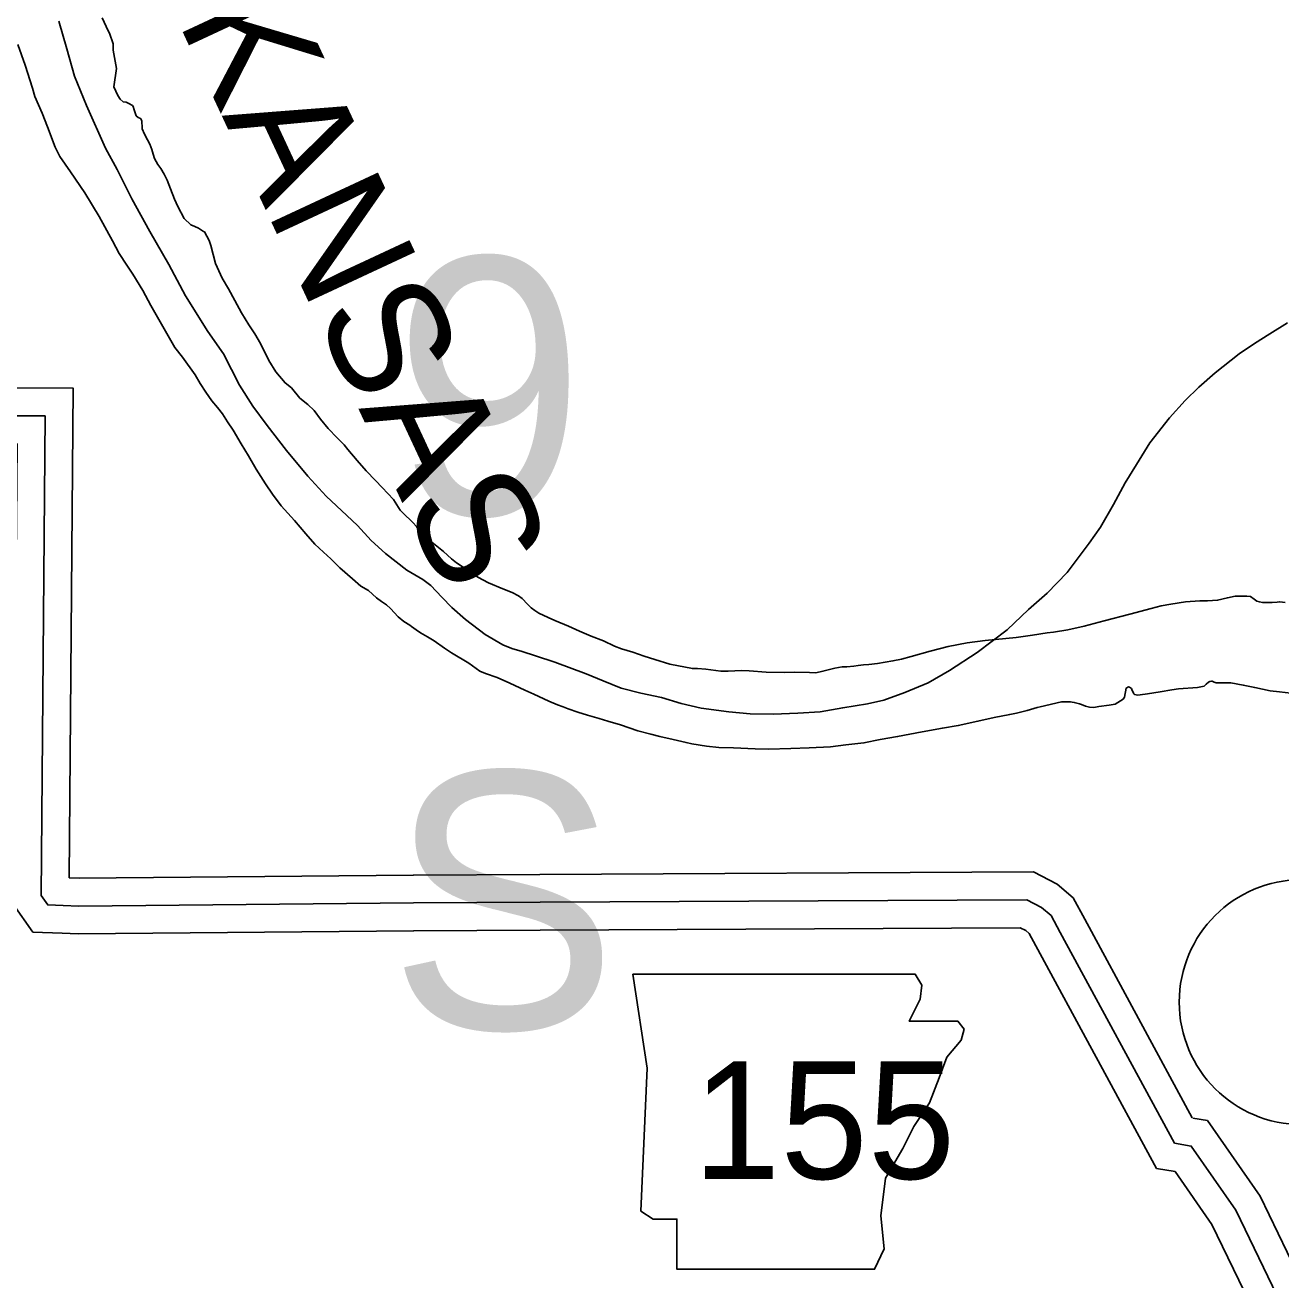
# Model space of a CAD drawing. Extents: x 31699 to 244310, y -8841 to 11474.
# Drawn here: x 96571.7 to 97022.9, y 2596 to 3046.8 of the extents above; entities that cross this region are included whole.
import ezdxf

# ---------------------------------------------------------------- set-up
doc = ezdxf.new("R2010")
doc.units = 0
for name, color, linetype in [('B_Logo', 7, 'Continuous'), ('G-ANNO-TEXT', 7, 'Continuous'), ('Level 55', 7, 'Continuous'), ('R_Border', 7, 'Continuous'), ('R_Border Notes', 7, 'Continuous'), ('R_Draft', 7, 'Continuous'), ('R_Logo', 7, 'Continuous')]:
    doc.layers.add(name, color=color, linetype=linetype)

msp = doc.modelspace()

# ---------------------------------------------------------------- linework, layer by layer
at = {"layer": 'B_Logo'}
for points in [[(96711.26, 2731.42), (96591.03, 2730.31), (96585.42, 2730.54), (96579.89, 2730.71), (96577.52, 2734.12), (96578.94, 2906.37), (96457.21, 2906.43)], [(96984.62, 2645.07), (96943.63, 2720.81), (96940.32, 2726.86), (96936.83, 2729.83), (96931.56, 2732.54), (96756.74, 2731.65), (96711.26, 2731.42)], [(97020.93, 2242.27), (97021.84, 2341.64), (97021.99, 2361.02), (97020.68, 2379.82), (97019.01, 2391), (97011.75, 2417.51), (97011.02, 2432.99), (97011.19, 2442.61), (97020.47, 2459.59), (97021.28, 2468.04), (97021.65, 2552.84), (97021.58, 2590.25), (97006.73, 2621.01), (96990.65, 2644.04), (96984.62, 2645.07)]]:
    msp.add_lwpolyline(points, dxfattribs=at)
at = {"layer": 'G-ANNO-TEXT'}
msp.add_lwpolyline([(96790.08, 2705.84), (96795.16, 2672), (96792.9, 2620.68), (96797.42, 2617.86), (96805.87, 2617.86), (96805.87, 2599.82), (96876.93, 2599.82), (96880.31, 2607.15), (96879.19, 2618.99), (96880.88, 2632.52), (96887.08, 2643.24), (96891.03, 2651.13), (96896.67, 2659.59), (96900.05, 2668.62), (96902.87, 2675.95), (96907.95, 2682.15), (96909.07, 2686.1), (96906.82, 2688.92), (96889.34, 2688.92), (96893.28, 2696.81), (96893.85, 2701.89), (96891.51, 2705.79)], close=True, dxfattribs=at)
at = {"layer": 'Level 55'}
msp.add_line((96711.17, 2741.42), (96711.21, 2741.42), dxfattribs=at)
for points in [[(96457.16, 2916.43), (96589.02, 2916.34), (96587.57, 2740.46), (96591.19, 2740.31), (96711.17, 2741.42)], [(96457.25, 2896.43), (96568.86, 2896.41), (96567.5, 2731.02), (96574.55, 2720.87), (96585.06, 2720.55), (96590.86, 2720.31), (96711.35, 2721.42)], [(96711.21, 2741.42), (96756.69, 2741.65), (96933.95, 2742.55), (96942.44, 2738.19), (96948.2, 2733.28), (96952.42, 2725.59), (96991.04, 2654.23)], [(96711.31, 2721.42), (96756.79, 2721.65), (96929.16, 2722.53), (96931.23, 2721.46), (96932.43, 2720.44), (96934.85, 2716.03), (96978.15, 2636.02)], [(96991.18, 2654.1), (96996.45, 2653.2), (97015.39, 2626.08), (97031.58, 2592.55), (97031.65, 2552.82), (97031.28, 2467.54), (97030.23, 2456.6), (97021.15, 2439.97), (97021.02, 2433.13), (97021.69, 2419.08), (97028.82, 2393.07), (97030.63, 2380.91), (97031.99, 2361.33), (97031.84, 2341.56), (97030.93, 2242.18)], [(96978.15, 2636.02), (96984.84, 2634.89), (96998.07, 2615.94), (97011.58, 2587.95), (97011.65, 2552.85), (97011.28, 2468.54), (97010.71, 2462.59), (97001.24, 2445.25), (97001.01, 2432.84), (97001.82, 2415.93), (97009.21, 2388.93), (97010.74, 2378.74), (97011.98, 2360.71), (97011.84, 2341.72), (97010.93, 2242.36)]]:
    msp.add_lwpolyline(points, dxfattribs=at)
at = {"layer": 'R_Border Notes'}
msp.add_circle((97030.35, 2695.79), 44, dxfattribs=at)
at = {"layer": 'R_Draft'}
for points in [[(96706.47, 2872.57), (96704.12, 2876.42), (96700.03, 2880.66), (96697.59, 2883.22), (96694.29, 2886.72), (96690.99, 2890.42), (96687.7, 2894.32), (96686.31, 2896), (96683.8, 2898.49), (96680.57, 2901.86), (96677.8, 2905.28), (96675.57, 2908.31), (96673.25, 2910.46), (96670.48, 2912.76), (96667.38, 2916.52), (96665.13, 2918.28), (96661.84, 2922.25), (96659.27, 2926.34), (96656.33, 2932.38), (96654.23, 2935.87), (96652.06, 2939.16), (96649.5, 2943.39), (96647.07, 2947.81), (96644.78, 2952.11), (96642.54, 2955.93), (96641.37, 2958.48), (96640.19, 2961.1), (96639.28, 2964.38), (96638.45, 2967.59), (96637.86, 2969.4), (96637.08, 2971.01), (96636.22, 2972.48), (96635.82, 2972.69), (96633.97, 2973.84), (96632.71, 2974.45), (96631.25, 2975.06), (96628.94, 2977.28), (96626.65, 2981.64), (96625.4, 2984.33), (96623.97, 2988.01), (96622.73, 2991.09), (96621.68, 2993.31), (96620.5, 2995.25), (96619.45, 2996.67), (96618.27, 2998.88), (96617.75, 3000.42), (96617.23, 3002.16), (96616.51, 3004.04), (96615.73, 3005.58), (96614.61, 3007.59), (96613.83, 3009.6), (96613.77, 3010.4), (96613.77, 3010.74), (96613.71, 3011.47), (96613.65, 3012.28), (96613.59, 3012.61), (96613.33, 3013.15), (96612.93, 3013.42), (96612.4, 3013.62), (96611.6, 3014.23), (96610.89, 3016.37), (96610.57, 3017.58), (96610.37, 3017.91), (96608.98, 3018.66), (96608.05, 3019.13), (96606.99, 3019.21), (96605.93, 3020.15), (96605.08, 3021.56), (96603.57, 3024.58), (96604.55, 3031.25), (96603.41, 3037.81), (96603.36, 3040.08), (96602.06, 3043.96), (96601.54, 3044.77), (96599.44, 3049.4)], [(96706.47, 2872.57), (96704.12, 2876.42), (96700.03, 2880.66), (96697.59, 2883.22), (96694.29, 2886.72), (96690.99, 2890.42), (96687.7, 2894.32), (96686.31, 2896), (96683.8, 2898.49), (96680.57, 2901.86), (96677.8, 2905.28), (96675.57, 2908.31), (96673.25, 2910.46), (96670.48, 2912.76), (96667.38, 2916.52), (96665.13, 2918.28), (96661.84, 2922.25), (96659.27, 2926.34), (96656.33, 2932.38), (96654.23, 2935.87), (96652.06, 2939.16), (96649.5, 2943.39), (96647.07, 2947.81), (96644.78, 2952.11), (96642.54, 2955.93), (96641.37, 2958.48), (96640.19, 2961.1), (96639.28, 2964.38), (96638.45, 2967.59), (96637.86, 2969.4), (96637.08, 2971.01), (96636.22, 2972.48), (96635.82, 2972.69), (96633.97, 2973.84), (96632.71, 2974.45), (96631.25, 2975.06), (96628.94, 2977.28), (96626.65, 2981.64), (96625.4, 2984.33), (96623.97, 2988.01), (96622.73, 2991.09), (96621.68, 2993.31), (96620.5, 2995.25), (96619.45, 2996.67), (96618.27, 2998.88), (96617.75, 3000.42), (96617.23, 3002.16), (96616.51, 3004.04), (96615.73, 3005.58), (96614.61, 3007.59), (96613.83, 3009.6), (96613.77, 3010.4), (96613.77, 3010.74), (96613.71, 3011.47), (96613.65, 3012.28), (96613.59, 3012.61), (96613.33, 3013.15), (96612.93, 3013.42), (96612.4, 3013.62), (96611.6, 3014.23), (96610.89, 3016.37), (96610.57, 3017.58), (96610.37, 3017.91), (96608.98, 3018.66), (96608.05, 3019.13), (96606.99, 3019.21), (96605.93, 3020.15), (96605.08, 3021.56), (96603.57, 3024.58), (96604.55, 3031.25), (96603.41, 3037.81), (96603.36, 3040.08), (96602.06, 3043.96), (96601.54, 3044.77), (96599.44, 3049.4)], [(96569.16, 3039.82), (96571.76, 3032.38), (96574.35, 3024.21), (96575.26, 3021.13), (96577.81, 3015.17), (96579.76, 3010.28), (96582.5, 3002.91), (96584.2, 2999.55), (96588.02, 2994.05), (96593.15, 2986.52), (96598.34, 2978), (96603.12, 2969.28), (96605.55, 2964.71), (96608.24, 2960.62), (96610.41, 2957.33), (96614.03, 2951.42), (96616.91, 2946.12), (96619.73, 2941.09), (96625.57, 2931.02), (96628.27, 2927.53), (96632.81, 2921.21), (96634.65, 2917.99), (96636.62, 2914.9), (96638.79, 2911.81), (96640.84, 2909.39), (96642.68, 2907.1), (96644.46, 2904.22), (96646.5, 2901.33), (96649.32, 2896.36), (96651.94, 2892), (96654.77, 2887.23), (96658.05, 2882), (96660.62, 2878.24), (96663.78, 2874.14), (96668.53, 2868.82), (96672.55, 2863.98), (96675.84, 2860.34), (96678.88, 2857.45), (96681.53, 2855.09), (96684.76, 2851.86), (96689.39, 2847.81), (96692.36, 2845.25), (96695.07, 2843.62), (96697.98, 2841.06), (96699.83, 2839.71), (96701.62, 2838.5), (96703.01, 2837.21), (96705.71, 2834.25), (96707.76, 2832.52)], [(96569.16, 3039.82), (96571.76, 3032.38), (96574.35, 3024.21), (96575.26, 3021.13), (96577.81, 3015.17), (96579.76, 3010.28), (96582.5, 3002.91), (96584.2, 2999.55), (96588.02, 2994.05), (96593.15, 2986.52), (96598.34, 2978), (96603.12, 2969.28), (96605.55, 2964.71), (96608.24, 2960.62), (96610.41, 2957.33), (96614.03, 2951.42), (96616.91, 2946.12), (96619.73, 2941.09), (96625.57, 2931.02), (96628.27, 2927.53), (96632.81, 2921.21), (96634.65, 2917.99), (96636.62, 2914.9), (96638.79, 2911.81), (96640.84, 2909.39), (96642.68, 2907.1), (96644.46, 2904.22), (96646.5, 2901.33), (96649.32, 2896.36), (96651.94, 2892), (96654.77, 2887.23), (96658.05, 2882), (96660.62, 2878.24), (96663.78, 2874.14), (96668.53, 2868.82), (96672.55, 2863.98), (96675.84, 2860.34), (96678.88, 2857.45), (96681.53, 2855.09), (96684.76, 2851.86), (96689.39, 2847.81), (96692.36, 2845.25), (96695.07, 2843.62), (96697.98, 2841.06), (96699.83, 2839.71), (96701.62, 2838.5), (96703.01, 2837.21), (96705.71, 2834.25), (96707.76, 2832.52)], [(96855.83, 2814.13), (96853.57, 2814.17), (96848.04, 2814.37), (96844.64, 2814.2), (96837.98, 2814.39), (96831.91, 2814.79), (96829.12, 2814.89), (96824.26, 2814.7), (96821.73, 2814.67), (96816.32, 2815.41), (96813.26, 2815.64), (96813.19, 2815.64), (96811.46, 2815.62), (96803.38, 2817.26), (96797.97, 2818.87), (96794.16, 2820.09), (96790.01, 2821.52), (96785.93, 2822.67), (96783.46, 2823.71), (96779.5, 2825.53), (96775.09, 2827.22), (96770.94, 2829.04), (96766.92, 2830.86), (96762.03, 2832.88), (96759.62, 2833.92), (96756.27, 2835.48), (96754.86, 2836.47), (96753.52, 2837.39), (96752.17, 2838.71), (96750.35, 2840.76), (96749, 2841.81), (96746.73, 2842.98), (96743.38, 2844.28), (96738.23, 2846.43), (96734.34, 2848.45), (96729.44, 2851.8), (96726.75, 2853.57), (96724.87, 2855.02), (96722.04, 2857.66), (96717.87, 2861.08), (96716.52, 2862.27), (96714.84, 2863.65), (96713.22, 2865.3), (96712.4, 2866.63), (96711.05, 2868.08), (96709.98, 2869.14), (96708.56, 2870.52), (96706.47, 2872.57)], [(96855.83, 2814.13), (96853.57, 2814.17), (96848.04, 2814.37), (96844.64, 2814.2), (96837.98, 2814.39), (96831.91, 2814.79), (96829.12, 2814.89), (96824.26, 2814.7), (96821.73, 2814.67), (96816.32, 2815.41), (96813.26, 2815.64), (96813.19, 2815.64), (96811.46, 2815.62), (96803.38, 2817.26), (96797.97, 2818.87), (96794.16, 2820.09), (96790.01, 2821.52), (96785.93, 2822.67), (96783.46, 2823.71), (96779.5, 2825.53), (96775.09, 2827.22), (96770.94, 2829.04), (96766.92, 2830.86), (96762.03, 2832.88), (96759.62, 2833.92), (96756.27, 2835.48), (96754.86, 2836.47), (96753.52, 2837.39), (96752.17, 2838.71), (96750.35, 2840.76), (96749, 2841.81), (96746.73, 2842.98), (96743.38, 2844.28), (96738.23, 2846.43), (96734.34, 2848.45), (96729.44, 2851.8), (96726.75, 2853.57), (96724.87, 2855.02), (96722.04, 2857.66), (96717.87, 2861.08), (96716.52, 2862.27), (96714.84, 2863.65), (96713.22, 2865.3), (96712.4, 2866.63), (96711.05, 2868.08), (96709.98, 2869.14), (96708.56, 2870.52), (96706.47, 2872.57)], [(97024.4, 2839.33), (97022.47, 2839.64), (97021.47, 2839.43), (97019.74, 2839.34), (97017.94, 2839.39), (97016.88, 2839.37), (97016.28, 2839.37), (97015.14, 2839.55), (97014.21, 2839.88), (97013.27, 2840.6), (97011.92, 2841.52), (97010.66, 2841.64), (97006.46, 2841.66), (97003.67, 2841.09), (97000.15, 2840.18), (96996.56, 2839.94), (96993.7, 2839.97), (96988.64, 2839.58), (96983.39, 2838.72), (96979.87, 2838.21), (96976.22, 2837.17), (96968.58, 2835.14), (96959.42, 2832.83), (96952.19, 2830.81), (96946.28, 2829.54), (96941.16, 2828.68), (96938.9, 2828.45), (96933.58, 2827.59), (96927.73, 2826.79), (96924.07, 2826.41), (96916.69, 2825.72), (96910.17, 2824.85), (96903.33, 2823.5), (96896.82, 2821.89), (96890.05, 2820), (96886.6, 2819.03), (96883.48, 2818.39), (96877.96, 2817.46), (96874.84, 2817.09), (96872.91, 2816.93), (96871.05, 2816.71), (96869.45, 2816.43), (96866.92, 2816.26), (96865.26, 2816.24), (96862.67, 2815.75), (96858.35, 2814.69), (96855.83, 2814.13)], [(97024.4, 2839.33), (97022.47, 2839.64), (97021.47, 2839.43), (97019.74, 2839.34), (97017.94, 2839.39), (97016.88, 2839.37), (97016.28, 2839.37), (97015.14, 2839.55), (97014.21, 2839.88), (97013.27, 2840.6), (97011.92, 2841.52), (97010.66, 2841.64), (97006.46, 2841.66), (97003.67, 2841.09), (97000.15, 2840.18), (96996.56, 2839.94), (96993.7, 2839.97), (96988.64, 2839.58), (96983.39, 2838.72), (96979.87, 2838.21), (96976.22, 2837.17), (96968.58, 2835.14), (96959.42, 2832.83), (96952.19, 2830.81), (96946.28, 2829.54), (96941.16, 2828.68), (96938.9, 2828.45), (96933.58, 2827.59), (96927.73, 2826.79), (96924.07, 2826.41), (96916.69, 2825.72), (96910.17, 2824.85), (96903.33, 2823.5), (96896.82, 2821.89), (96890.05, 2820), (96886.6, 2819.03), (96883.48, 2818.39), (96877.96, 2817.46), (96874.84, 2817.09), (96872.91, 2816.93), (96871.05, 2816.71), (96869.45, 2816.43), (96866.92, 2816.26), (96865.26, 2816.24), (96862.67, 2815.75), (96858.35, 2814.69), (96855.83, 2814.13)], [(96718.7, 2825.63), (96716.29, 2827.07), (96713.81, 2828.51), (96712.19, 2829.56), (96710.58, 2830.74), (96709.98, 2831.21), (96707.76, 2832.52)], [(96718.7, 2825.63), (96716.29, 2827.07), (96713.81, 2828.51), (96712.19, 2829.56), (96710.58, 2830.74), (96709.98, 2831.21), (96707.76, 2832.52)], [(97026.47, 2806.83), (97022.34, 2807.25), (97019, 2807.68), (97013.46, 2808.81), (97009.32, 2809.7), (97004.85, 2810.45), (97000.52, 2810.53), (96999.85, 2810.46), (96999.65, 2810.52), (96998.85, 2810.71), (96998.18, 2811.04), (96997.91, 2811.04), (96997.38, 2810.96), (96996.85, 2810.69), (96996.06, 2810.08), (96995.27, 2809.34), (96992.95, 2808.84), (96986.03, 2808.3), (96983.64, 2807.93), (96979.45, 2807.22), (96975, 2806.5), (96972.27, 2806.2), (96971.47, 2806.12), (96970.27, 2806.31), (96970.07, 2806.51), (96969.86, 2806.91), (96969.45, 2807.77), (96969.18, 2808.43), (96968.44, 2808.96), (96968.11, 2809.02), (96967.31, 2808.61), (96966.69, 2805.33), (96966.16, 2804.59), (96963.32, 2802.89), (96961.19, 2802.53), (96957.47, 2801.95), (96955.68, 2801.67), (96954.14, 2801.71), (96952.67, 2802.16), (96951.27, 2802.68), (96950.53, 2802.94), (96948.66, 2803.45), (96947.19, 2803.7), (96945.4, 2803.68), (96944.06, 2803.67), (96936.43, 2801.91), (96935.36, 2801.63), (96931.71, 2800.59), (96927.86, 2799.61), (96925.47, 2799.18), (96919.89, 2798.04), (96914.05, 2796.71), (96906.94, 2795.16), (96901.29, 2794.22), (96893.98, 2792.87), (96885.15, 2791.16), (96878.97, 2790.09), (96873.06, 2788.89), (96866.6, 2788.21), (96861.02, 2787.48), (96853.43, 2787.12), (96846.84, 2786.91), (96838.79, 2786.69), (96834.06, 2786.83), (96826.19, 2787.14), (96821, 2787.28), (96816.53, 2787.76), (96811.26, 2788.64), (96809.19, 2789.01), (96804.51, 2790.09), (96799.77, 2791.17), (96796.5, 2792), (96791.89, 2793.29), (96785.6, 2795.35), (96781.13, 2796.7), (96777.92, 2797.67), (96773.77, 2798.89), (96770.36, 2799.92), (96766.82, 2801.21), (96765.08, 2801.86), (96763, 2802.64), (96759.93, 2803.94), (96754.5, 2806.41), (96751.22, 2807.91), (96745.93, 2810.38), (96741.31, 2812.47), (96737.09, 2813.82), (96735.09, 2814.73), (96731.12, 2817.56), (96724.88, 2821.29), (96722.4, 2823), (96718.7, 2825.63)], [(97026.47, 2806.83), (97022.34, 2807.25), (97019, 2807.68), (97013.46, 2808.81), (97009.32, 2809.7), (97004.85, 2810.45), (97000.52, 2810.53), (96999.85, 2810.46), (96999.65, 2810.52), (96998.85, 2810.71), (96998.18, 2811.04), (96997.91, 2811.04), (96997.38, 2810.96), (96996.85, 2810.69), (96996.06, 2810.08), (96995.27, 2809.34), (96992.95, 2808.84), (96986.03, 2808.3), (96983.64, 2807.93), (96979.45, 2807.22), (96975, 2806.5), (96972.27, 2806.2), (96971.47, 2806.12), (96970.27, 2806.31), (96970.07, 2806.51), (96969.86, 2806.91), (96969.45, 2807.77), (96969.18, 2808.43), (96968.44, 2808.96), (96968.11, 2809.02), (96967.31, 2808.61), (96966.69, 2805.33), (96966.16, 2804.59), (96963.32, 2802.89), (96961.19, 2802.53), (96957.47, 2801.95), (96955.68, 2801.67), (96954.14, 2801.71), (96952.67, 2802.16), (96951.27, 2802.68), (96950.53, 2802.94), (96948.66, 2803.45), (96947.19, 2803.7), (96945.4, 2803.68), (96944.06, 2803.67), (96936.43, 2801.91), (96935.36, 2801.63), (96931.71, 2800.59), (96927.86, 2799.61), (96925.47, 2799.18), (96919.89, 2798.04), (96914.05, 2796.71), (96906.94, 2795.16), (96901.29, 2794.22), (96893.98, 2792.87), (96885.15, 2791.16), (96878.97, 2790.09), (96873.06, 2788.89), (96866.6, 2788.21), (96861.02, 2787.48), (96853.43, 2787.12), (96846.84, 2786.91), (96838.79, 2786.69), (96834.06, 2786.83), (96826.19, 2787.14), (96821, 2787.28), (96816.53, 2787.76), (96811.26, 2788.64), (96809.19, 2789.01), (96804.51, 2790.09), (96799.77, 2791.17), (96796.5, 2792), (96791.89, 2793.29), (96785.6, 2795.35), (96781.13, 2796.7), (96777.92, 2797.67), (96773.77, 2798.89), (96770.36, 2799.92), (96766.82, 2801.21), (96765.08, 2801.86), (96763, 2802.64), (96759.93, 2803.94), (96754.5, 2806.41), (96751.22, 2807.91), (96745.93, 2810.38), (96741.31, 2812.47), (96737.09, 2813.82), (96735.09, 2814.73), (96731.12, 2817.56), (96724.88, 2821.29), (96722.4, 2823), (96718.7, 2825.63)]]:
    msp.add_lwpolyline(points, dxfattribs=at)
at = {"layer": 'R_Logo'}
for points in [[(96708.93, 2850.96), (96701.24, 2857), (96696.02, 2861.65), (96691.2, 2866.97), (96687.31, 2870.67), (96679.84, 2877.61), (96673.31, 2884.75), (96665.67, 2893.96), (96658.75, 2902.9), (96653.49, 2909.89), (96648.75, 2917.41), (96642.99, 2928.74), (96637.33, 2936.74), (96629.32, 2949.49), (96623.42, 2960.76), (96616.53, 2972.64), (96610.1, 2984.45), (96604.79, 2994.91), (96600.6, 3002.63), (96593.8, 3017.98), (96589.49, 3028.5), (96586.71, 3038.34), (96583.8, 3048.19)], [(96708.93, 2850.96), (96701.24, 2857), (96696.02, 2861.65), (96691.2, 2866.97), (96687.31, 2870.67), (96679.84, 2877.61), (96673.31, 2884.75), (96665.67, 2893.96), (96658.75, 2902.9), (96653.49, 2909.89), (96648.75, 2917.41), (96642.99, 2928.74), (96637.33, 2936.74), (96629.32, 2949.49), (96623.42, 2960.76), (96616.53, 2972.64), (96610.1, 2984.45), (96604.79, 2994.91), (96600.6, 3002.63), (96593.8, 3017.98), (96589.49, 3028.5), (96586.71, 3038.34), (96583.8, 3048.19)], [(96708.93, 2850.96), (96714.57, 2847.62), (96717.53, 2845.45), (96721.44, 2841.29), (96725.02, 2837.59), (96729.93, 2833.24), (96736.99, 2827.85), (96743.36, 2824.11), (96746.64, 2822.88), (96750.25, 2821.72), (96755.06, 2820.17), (96762.02, 2817.98), (96773.26, 2813.71), (96779.42, 2811.17), (96785.91, 2808.58), (96792.92, 2806.79), (96800.33, 2805.27), (96807.42, 2803.08), (96814.63, 2801.43), (96824.5, 2800.14), (96832.24, 2799.36), (96840.43, 2799.19), (96849.35, 2799.56), (96857.33, 2800.12), (96865.44, 2801.55), (96874.35, 2802.99), (96880.19, 2804.26), (96887.82, 2807.02), (96896.16, 2810.53), (96903.83, 2814.96), (96913.81, 2821.42), (96924.5, 2829.49), (96932.2, 2836.79), (96938.92, 2842.74), (96946.09, 2850.11), (96953.95, 2860.62), (96958.08, 2866.41), (96962.77, 2874.61), (96966.94, 2882.41), (96970.98, 2888.93), (96975.75, 2896.73), (96982.83, 2905.76), (96988.42, 2911.91), (96993.42, 2916.77), (96999.28, 2921.85), (97007.92, 2928.7), (97013.4, 2932.37), (97018.95, 2935.9), (97025.3, 2939.85)], [(96708.93, 2850.96), (96714.57, 2847.62), (96717.53, 2845.45), (96721.44, 2841.29), (96725.02, 2837.59), (96729.93, 2833.24), (96736.99, 2827.85), (96743.36, 2824.11), (96746.64, 2822.88), (96750.25, 2821.72), (96755.06, 2820.17), (96762.02, 2817.98), (96773.26, 2813.71), (96779.42, 2811.17), (96785.91, 2808.58), (96792.92, 2806.79), (96800.33, 2805.27), (96807.42, 2803.08), (96814.63, 2801.43), (96824.5, 2800.14), (96832.24, 2799.36), (96840.43, 2799.19), (96849.35, 2799.56), (96857.33, 2800.12), (96865.44, 2801.55), (96874.35, 2802.99), (96880.19, 2804.26), (96887.82, 2807.02), (96896.16, 2810.53), (96903.83, 2814.96), (96913.81, 2821.42), (96924.5, 2829.49), (96932.2, 2836.79), (96938.92, 2842.74), (96946.09, 2850.11), (96953.95, 2860.62), (96958.08, 2866.41), (96962.77, 2874.61), (96966.94, 2882.41), (96970.98, 2888.93), (96975.75, 2896.73), (96982.83, 2905.76), (96988.42, 2911.91), (96993.42, 2916.77), (96999.28, 2921.85), (97007.92, 2928.7), (97013.4, 2932.37), (97018.95, 2935.9), (97025.3, 2939.85)]]:
    msp.add_lwpolyline(points, dxfattribs=at)

# ---------------------------------------------------------------- texts
at = {"layer": 'G-ANNO-TEXT'}
msp.add_text('155', height=42.24, dxfattribs=at).set_placement((96811.64, 2632.27))
at = {"layer": 'R_Border'}
for s, p in [('9', (96704.11, 2870.95)), ('S', (96702.3, 2686.15))]:
    msp.add_text(s, height=92.4, dxfattribs=at).set_placement(p)
at = {"layer": 'R_Draft'}
msp.add_text('ARKANSAS', height=42.24, rotation=295, dxfattribs=at).set_placement((96593.24, 3119.61))

doc.saveas('drawing.dxf')
